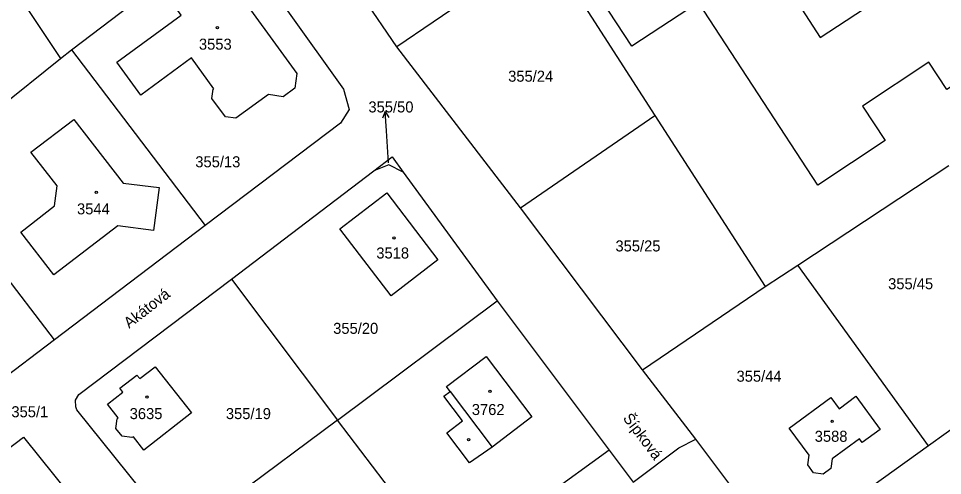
# Model space of a CAD drawing. Extents: x -679220 to -673243, y -1075091 to -1066557.
# Drawn here: x -675965.1 to -675822.5, y -1072766.7 to -1072696.2 of the extents above; entities that cross this region are included whole.
import ezdxf

# ---------------------------------------------------------------- set-up
doc = ezdxf.new("R2010")
doc.units = 0
for name, color, linetype in [('Hranice parcel', 7, 'Continuous'), ('Parcelní čísla', 7, 'Continuous'), ('Pop  PČ popisy', 7, 'Continuous'), ('Vnitřní kresba', 7, 'Continuous'), ('Značky budov', 7, 'Continuous')]:
    doc.layers.add(name, color=color, linetype=linetype)

msp = doc.modelspace()

# ---------------------------------------------------------------- linework, layer by layer
at = {"layer": 'Hranice parcel'}
for p, q in [((-675956.96, -1072701), (-675932.52, -1072682.5)), ((-675970.1, -1072685.1), (-675958.65, -1072702.36)), ((-675883.79, -1072684.91), (-675906.75, -1072700.57)), ((-675883.79, -1072684.91), (-675866.89, -1072711.12)), ((-675906.75, -1072700.57), (-675912.49, -1072692.13)), ((-675958.65, -1072702.36), (-675956.96, -1072701)), ((-675956.96, -1072701), (-675936.33, -1072728.12)), ((-675887.64, -1072725.37), (-675906.75, -1072700.57)), ((-675973.08, -1072713.88), (-675958.65, -1072702.36)), ((-675887.64, -1072725.37), (-675866.89, -1072711.12)), ((-675866.89, -1072711.12), (-675849.89, -1072737.5)), ((-675844.82, -1072734.25), (-675821.51, -1072718.87)), ((-675959.58, -1072745.75), (-675979.83, -1072719.25)), ((-675932.27, -1072736.37), (-675910.28, -1072719.65)), ((-675905.73, -1072719.87), (-675891.26, -1072739.75)), ((-675868.82, -1072750.37), (-675887.64, -1072725.37)), ((-675936.33, -1072728.12), (-675959.58, -1072745.75)), ((-675849.89, -1072737.5), (-675844.82, -1072734.25)), ((-675824.66, -1072762.08), (-675844.82, -1072734.25)), ((-675932.27, -1072736.37), (-675915.89, -1072758.12)), ((-675868.82, -1072750.37), (-675849.89, -1072737.5)), ((-675915.89, -1072758.12), (-675891.26, -1072739.75)), ((-675891.26, -1072739.75), (-675873.94, -1072762.75)), ((-675959.58, -1072745.75), (-675972.59, -1072755.6)), ((-675801.96, -1072745.82), (-675824.66, -1072762.08)), ((-675860.6, -1072761.04), (-675868.82, -1072750.37)), ((-675915.89, -1072758.12), (-675940.27, -1072776.25)), ((-675898.76, -1072780.62), (-675915.89, -1072758.12)), ((-675873.94, -1072762.75), (-675898.76, -1072780.62)), ((-675873.94, -1072762.75), (-675870.24, -1072767.69))]:
    msp.add_line(p, q, dxfattribs=at)
for points in [[(-675847.47, -1072667.16), (-675839.57, -1072679.99), (-675849.4, -1072686.69), (-675841.4, -1072699.09), (-675820.99, -1072685.76), (-675814.27, -1072696.09), (-675820.97, -1072700.52), (-675818.2, -1072704.71), (-675821.84, -1072707.11), (-675824.6, -1072702.93), (-675834.87, -1072709.72), (-675831.37, -1072715.02), (-675841.76, -1072721.9), (-675860.16, -1072693.73), (-675870.46, -1072700.46), (-675878.83, -1072687.64)], [(-675932.52, -1072682.5), (-675914.95, -1072707.09), (-675914.07, -1072710.21), (-675915.43, -1072712.32), (-675936.33, -1072728.12)], [(-675946.26, -1072707.98), (-675949.95, -1072702.92), (-675940, -1072695.66), (-675941.06, -1072694.21), (-675938.78, -1072692.54), (-675937.72, -1072693.99), (-675932.59, -1072690.25), (-675922.15, -1072704.67), (-675922.5, -1072706.94), (-675924.28, -1072708.27), (-675926.56, -1072707.92), (-675931.58, -1072711.57), (-675933.18, -1072711.35), (-675935.31, -1072708.5), (-675935.08, -1072707.1), (-675934.98, -1072707.01), (-675938.45, -1072702.23), (-675946.26, -1072707.98)], [(-675944.27, -1072728.86), (-675949.78, -1072728.16), (-675959.67, -1072735.71), (-675964.76, -1072729.12), (-675959.59, -1072725.09), (-675959.16, -1072722), (-675963.21, -1072716.78), (-675956.59, -1072711.77), (-675949, -1072721.56), (-675943.43, -1072722.27), (-675944.27, -1072728.86)], [(-675910.28, -1072719.65), (-675907.45, -1072717.5), (-675905.73, -1072719.87)], [(-675905.73, -1072719.87), (-675907.99, -1072718.77), (-675910.28, -1072719.65)], [(-675908.29, -1072723.08), (-675900.4, -1072733.38), (-675907.63, -1072738.93), (-675915.54, -1072728.64), (-675908.29, -1072723.08)], [(-675940.27, -1072776.25), (-675956.15, -1072756.56), (-675956.3, -1072756.05), (-675956.31, -1072755.06), (-675955.81, -1072754.19), (-675932.27, -1072736.37)], [(-675885.9, -1072757.61), (-675892.03, -1072762.27), (-675895.52, -1072764.72), (-675899.03, -1072760.07), (-675896.6, -1072758.24), (-675899.47, -1072754.44), (-675898.51, -1072753.71), (-675899.08, -1072752.96), (-675892.95, -1072748.33), (-675885.9, -1072757.61)], [(-675946.4, -1072751.73), (-675944.03, -1072749.89), (-675938.45, -1072757.02), (-675945.79, -1072762.76), (-675947.4, -1072760.68), (-675947.66, -1072760.8), (-675949.14, -1072760.61), (-675950.11, -1072759.42), (-675949.92, -1072757.91), (-675949.76, -1072757.78), (-675951.37, -1072755.65), (-675949.04, -1072753.83), (-675949.51, -1072753.22), (-675946.89, -1072751.18), (-675946.4, -1072751.73)], [(-675839.73, -1072754.65), (-675838.47, -1072756.37), (-675835.87, -1072754.42), (-675832.12, -1072759.57), (-675834.9, -1072761.59), (-675835.34, -1072760.99), (-675839.56, -1072764.07), (-675839.72, -1072765.57), (-675840.93, -1072766.46), (-675842.42, -1072766.24), (-675843.3, -1072765.04), (-675843.08, -1072763.53), (-675846.15, -1072759.34), (-675839.73, -1072754.65)], [(-675981.91, -1072774.03), (-675964.38, -1072760.75), (-675943.33, -1072786.91)], [(-675870.24, -1072767.69), (-675863.22, -1072762.39), (-675860.6, -1072761.04)], [(-675824.66, -1072762.08), (-675845.53, -1072777.03), (-675846.48, -1072777.32), (-675847.48, -1072777.27), (-675848.4, -1072776.88), (-675849.8, -1072775.44), (-675860.6, -1072761.04)]]:
    msp.add_lwpolyline(points, dxfattribs=at)
at = {"layer": 'Pop  PČ popisy'}
for p, q in [((-675908.54, -1072710.5), (-675908.97, -1072711.53)), ((-675908.33, -1072713.49), (-675908.54, -1072710.5)), ((-675908.54, -1072710.5), (-675907.97, -1072711.46)), ((-675908.02, -1072718.42), (-675908.33, -1072713.49))]:
    msp.add_line(p, q, dxfattribs=at)
at = {"layer": 'Vnitřní kresba'}
msp.add_line((-675898.51, -1072753.71), (-675892.03, -1072762.27), dxfattribs=at)
at = {"layer": 'Značky budov'}
for centre in [(-675934.42, -1072697.61), (-675953.12, -1072722.99), (-675907.19, -1072730.02), (-675945.31, -1072754.56), (-675892.36, -1072753.67), (-675839.54, -1072758.33), (-675895.66, -1072761.15)]:
    msp.add_circle(centre, 0.175, dxfattribs=at)

# ---------------------------------------------------------------- texts
at = {"layer": 'Parcelní čísla'}
for s, p in [('3553', (-675937.28, -1072700.99)), ('355/24', (-675889.55, -1072705.93)), ('355/50', (-675911.12, -1072710.67)), ('355/13', (-675937.84, -1072719.13)), ('3544', (-675956.1, -1072726.39)), ('3518', (-675909.9, -1072733.2)), ('355/25', (-675872.99, -1072732.11)), ('355/45', (-675830.9, -1072737.94)), ('355/20', (-675916.56, -1072744.82)), ('355/44', (-675854.3, -1072752.2)), ('355/1', (-675966.23, -1072757.68)), ('3762', (-675895.16, -1072757.34)), ('3635', (-675947.97, -1072757.97)), ('355/19', (-675933.12, -1072757.97)), ('3588', (-675842.23, -1072761.47))]:
    msp.add_text(s, height=1.7, dxfattribs=at).set_placement(p)
at = {"layer": 'Pop  PČ popisy'}
for s, rotation, p in [('Akátová', 38, (-675948.05, -1072744.05)), ('Šípková', 307, (-675871.92, -1072757.85))]:
    msp.add_text(s, height=1.7, rotation=rotation, dxfattribs=at).set_placement(p)

doc.saveas('drawing.dxf')
